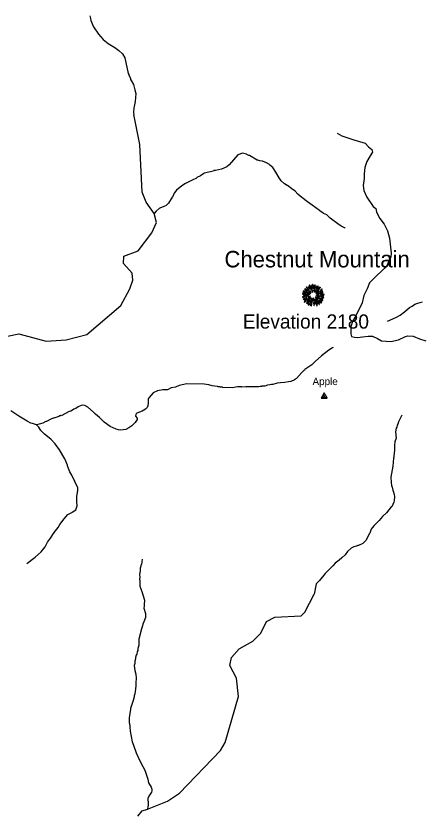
# Model space of a CAD drawing. Extents: x 1248089 to 1457196, y 820910 to 988753.
# Drawn here: x 1353986 to 1359371, y 928641 to 939269 of the extents above; entities that cross this region are included whole.
import ezdxf

# ---------------------------------------------------------------- set-up
doc = ezdxf.new("R2010")
doc.units = 0
for name, color, linetype in [('Exist Geographical Mountain Summit CELL', 7, 'Continuous'), ('Exist Geographical Mountain Summit Elevation Number Label', 7, 'Continuous'), ('Exist Geographical Mountain Summit Label', 7, 'Continuous'), ('Exist Hydrographic Creek Single Shore', 7, 'Continuous'), ('Exist Hydrographic Misc Water Feature', 7, 'Continuous'), ('Exist Road Non-System Type 51', 7, 'Continuous'), ('Exist Survey Geodetic Marker CELL', 7, 'Continuous'), ('Exist Survey Geodetic Marker Label', 7, 'Continuous')]:
    doc.layers.add(name, color=color, linetype=linetype)

msp = doc.modelspace()

# ---------------------------------------------------------------- linework, layer by layer
at = {"layer": 'Exist Geographical Mountain Summit CELL'}
for points in [[(1357855, 935654), (1357891, 935617), (1357894, 935619), (1357859, 935659)], [(1357882, 935656), (1357898, 935634), (1357900, 935635), (1357886, 935660)], [(1357893, 935678), (1357920, 935611), (1357922, 935612), (1357898, 935680)], [(1357927, 935626), (1357930, 935626), (1357921, 935674), (1357916, 935673)], [(1357932, 935687), (1357936, 935635), (1357939, 935635), (1357938, 935688)], [(1357948, 935633), (1357952, 935633), (1357955, 935680), (1357950, 935680)], [(1357960, 935604), (1357975, 935682), (1357969, 935683), (1357957, 935605)], [(1357963, 935583), (1357966, 935581), (1358015, 935666), (1358009, 935669)], [(1357978, 935640), (1357981, 935639), (1357990, 935666), (1357986, 935667)], [(1358022, 935656), (1358001, 935622), (1358004, 935621), (1358026, 935652)], [(1357806, 935559), (1357878, 935552), (1357878, 935555), (1357806, 935564)], [(1357809, 935580), (1357850, 935571), (1357851, 935574), (1357810, 935585)], [(1357812, 935600), (1357834, 935591), (1357835, 935594), (1357813, 935605)], [(1357833, 935611), (1357859, 935594), (1357861, 935597), (1357836, 935615)], [(1357835, 935630), (1357874, 935599), (1357876, 935601), (1357838, 935634)], [(1357850, 935583), (1357881, 935571), (1357882, 935573), (1357852, 935587)], [(1357863, 935627), (1357896, 935598), (1357898, 935600), (1357866, 935632)], [(1357886, 935588), (1357912, 935569), (1357914, 935572), (1357889, 935591)], [(1357887, 935558), (1357904, 935556), (1357904, 935558), (1357888, 935563)], [(1357906, 935601), (1357920, 935585), (1357922, 935587), (1357909, 935604)], [(1357937, 935614), (1357939, 935584), (1357941, 935585), (1357941, 935614)], [(1357981, 935564), (1357983, 935562), (1358031, 935598), (1358028, 935602)], [(1357984, 935584), (1357986, 935582), (1358042, 935646), (1358038, 935651)], [(1357997, 935549), (1357997, 935546), (1358027, 935546), (1358028, 935551)], [(1357998, 935561), (1357999, 935559), (1358077, 935588), (1358075, 935592)], [(1358040, 935547), (1358093, 935551), (1358093, 935555), (1358041, 935551)], [(1358042, 935589), (1358070, 935604), (1358067, 935609), (1358041, 935592)], [(1358042, 935612), (1358044, 935610), (1358067, 935626), (1358063, 935630)], [(1358044, 935561), (1358081, 935568), (1358079, 935573), (1358042, 935563)], [(1357805, 935522), (1357806, 935517), (1357842, 935527), (1357840, 935530)], [(1357814, 935494), (1357817, 935489), (1357862, 935509), (1357861, 935514)], [(1357818, 935542), (1357848, 935543), (1357848, 935547), (1357817, 935547)], [(1357826, 935457), (1357829, 935453), (1357857, 935474), (1357854, 935478)], [(1357832, 935478), (1357861, 935495), (1357859, 935498), (1357830, 935483)], [(1357851, 935533), (1357852, 935528), (1357885, 935537), (1357884, 935540)], [(1357857, 935438), (1357860, 935435), (1357900, 935483), (1357897, 935485)], [(1357868, 935487), (1357871, 935484), (1357906, 935512), (1357904, 935515)], [(1357872, 935469), (1357891, 935487), (1357888, 935489), (1357868, 935472)], [(1357897, 935469), (1357872, 935430), (1357875, 935427), (1357901, 935467)], [(1357878, 935519), (1357880, 935514), (1357909, 935529), (1357908, 935533)], [(1357900, 935448), (1357904, 935446), (1357931, 935504), (1357928, 935505)], [(1357907, 935497), (1357910, 935494), (1357920, 935510), (1357918, 935512)], [(1357912, 935412), (1357924, 935455), (1357920, 935455), (1357907, 935413)], [(1357921, 935402), (1357926, 935401), (1357939, 935490), (1357936, 935491)], [(1357947, 935506), (1357951, 935469), (1357955, 935469), (1357950, 935507)], [(1357953, 935448), (1357957, 935405), (1357961, 935406), (1357957, 935448)], [(1357963, 935497), (1357972, 935467), (1357976, 935469), (1357965, 935498)], [(1357973, 935431), (1357967, 935461), (1357964, 935461), (1357968, 935430)], [(1357971, 935518), (1358010, 935482), (1358012, 935487), (1357973, 935520)], [(1357977, 935495), (1358028, 935420), (1358031, 935423), (1357980, 935496)], [(1357977, 935452), (1357995, 935402), (1357999, 935404), (1357980, 935453)], [(1357982, 935535), (1358043, 935523), (1358044, 935527), (1357983, 935538)], [(1357988, 935458), (1358004, 935429), (1358008, 935431), (1357992, 935459)], [(1357996, 935515), (1358074, 935477), (1358076, 935482), (1357998, 935518)], [(1358010, 935469), (1358040, 935440), (1358043, 935443), (1358012, 935472)], [(1358026, 935470), (1358057, 935444), (1358060, 935448), (1358028, 935473)], [(1358035, 935481), (1358061, 935468), (1358063, 935472), (1358038, 935485)], [(1358050, 935505), (1358071, 935497), (1358073, 935501), (1358051, 935508)], [(1358055, 935535), (1358082, 935533), (1358082, 935538), (1358055, 935539)], [(1358059, 935518), (1358087, 935511), (1358088, 935517), (1358060, 935523)], [(1357882, 935410), (1357886, 935408), (1357897, 935432), (1357894, 935434)]]:
    msp.add_lwpolyline(points, close=True, dxfattribs=at)
at = {"layer": 'Exist Hydrographic Creek Single Shore'}
msp.add_lwpolyline([(1355608, 928601), (1355668, 928672), (1355740, 928694), (1356005, 928800), (1356165, 928905), (1356712, 929475), (1356772, 929582), (1356953, 930196), (1356925, 930439), (1356837, 930609), (1356856, 930717), (1356958, 930829), (1357144, 930934), (1357247, 931040), (1357325, 931196), (1357435, 931253), (1357785, 931269), (1357836, 931321), (1357958, 931558)], dxfattribs=at)
at = {"layer": 'Exist Hydrographic Misc Water Feature'}
for points in [[(1354968, 939270), (1354979, 939234), (1354982, 939210), (1355019, 939123), (1355085, 939024), (1355149, 938956), (1355216, 938902), (1355302, 938849), (1355358, 938809), (1355404, 938762), (1355435, 938712), (1355483, 938503), (1355491, 938486), (1355490, 938478), (1355510, 938438), (1355513, 938422), (1355521, 938410), (1355552, 938355), (1355571, 938285), (1355581, 938233), (1355574, 938129), (1355561, 938061), (1355557, 938045), (1355552, 937981), (1355555, 937954)], [(1353738, 934971), (1354023, 935031), (1354388, 934932), (1354655, 934950), (1354932, 935020), (1355382, 935408), (1355504, 935632), (1355541, 935746), (1355534, 935838), (1355419, 935969), (1355423, 936067), (1355616, 936139), (1355796, 936375), (1355857, 936515), (1355828, 936637), (1355722, 936787), (1355666, 936919), (1355638, 937556), (1355555, 937954)], [(1358374, 936442), (1358366, 936442), (1358327, 936461), (1358295, 936482), (1358173, 936571), (1358130, 936617), (1358082, 936637), (1358080, 936641), (1358035, 936670), (1358031, 936676), (1357933, 936748), (1357870, 936789), (1357795, 936847), (1357744, 936892), (1357705, 936933), (1357662, 936962), (1357606, 937007), (1357598, 937007), (1357563, 937030), (1357522, 937069), (1357493, 937110), (1357448, 937187), (1357408, 937246), (1357368, 937280), (1357366, 937286), (1357325, 937312), (1357273, 937331), (1357234, 937335), (1357210, 937348), (1357202, 937348), (1357099, 937407), (1357091, 937407), (1357061, 937421), (1357060, 937427), (1357004, 937441), (1356943, 937418), (1356826, 937285), (1356796, 937259), (1356723, 937227), (1356643, 937209), (1356621, 937207), (1356619, 937201), (1356494, 937172), (1356491, 937168), (1356443, 937137), (1356395, 937114), (1356391, 937108), (1356334, 937078), (1356245, 937036), (1356211, 937014), (1356174, 936987), (1356125, 936944), (1356092, 936905), (1356071, 936854), (1356066, 936851), (1356019, 936771), (1355989, 936743), (1355948, 936724), (1355910, 936711), (1355894, 936702), (1355853, 936667), (1355828, 936637)], [(1358935, 935198), (1359048, 935249), (1359105, 935280), (1359162, 935323), (1359231, 935383), (1359267, 935398), (1359300, 935425), (1359340, 935440), (1359405, 935455)], [(1358212, 934850), (1358205, 934842), (1358157, 934811), (1358059, 934737), (1357974, 934661), (1357930, 934616), (1357835, 934554), (1357833, 934548), (1357823, 934543), (1357790, 934511), (1357723, 934435), (1357698, 934418), (1357650, 934395), (1357618, 934391), (1357569, 934380), (1357511, 934377), (1357465, 934371), (1357409, 934356), (1357393, 934356), (1357369, 934349), (1357337, 934346), (1357304, 934334), (1357264, 934331), (1357256, 934327), (1357238, 934328), (1357224, 934324), (1357168, 934325), (1357152, 934322), (1357048, 934326), (1356996, 934321), (1356990, 934323), (1356936, 934323), (1356872, 934312), (1356744, 934315), (1356736, 934319), (1356712, 934320), (1356704, 934324), (1356680, 934324), (1356672, 934329), (1356600, 934336), (1356557, 934351), (1356493, 934361), (1356263, 934362), (1356160, 934340), (1356112, 934321), (1356056, 934310), (1356007, 934283), (1355967, 934284)], [(1355967, 934284), (1355944, 934285), (1355873, 934272), (1355816, 934244), (1355759, 934181), (1355749, 934165), (1355747, 934093), (1355743, 934085), (1355743, 934069), (1355732, 934050), (1355710, 934028), (1355669, 933999), (1355598, 933971), (1355588, 933965), (1355582, 933957), (1355580, 933933), (1355599, 933905), (1355599, 933889), (1355576, 933849), (1355529, 933804), (1355488, 933775), (1355448, 933756), (1355416, 933749), (1355384, 933748), (1355352, 933750), (1355320, 933759), (1355241, 933797), (1355162, 933853), (1355099, 933914), (1355044, 933959), (1355021, 933984), (1354942, 934053), (1354903, 934076), (1354879, 934081), (1354855, 934077), (1354814, 934058), (1354782, 934035), (1354758, 934024), (1354741, 934012), (1354717, 934000), (1354697, 933995), (1354588, 933939), (1354580, 933940), (1354555, 933928), (1354491, 933906), (1354483, 933906), (1354451, 933893), (1354394, 933860), (1354386, 933860), (1354346, 933841), (1354297, 933824), (1354258, 933815)], [(1354258, 933815), (1354205, 933836), (1354182, 933841), (1354134, 933866), (1354024, 933932), (1353917, 934006)], [(1359126, 933946), (1359082, 933859), (1359073, 933827), (1359065, 933811), (1359060, 933787), (1359052, 933771), (1359043, 933723), (1359051, 933640), (1359036, 933592), (1359031, 933544), (1359032, 933508), (1359029, 933460), (1359025, 933452), (1359020, 933388), (1359015, 933372), (1359009, 933268), (1358982, 933121), (1358985, 933050), (1358991, 933007), (1358999, 932985), (1359006, 932944), (1359018, 932920), (1359025, 932888), (1359028, 932860), (1359027, 932804), (1359023, 932788), (1358993, 932725), (1358988, 932722), (1358923, 932642), (1358872, 932595), (1358827, 932541), (1358758, 932474), (1358731, 932443), (1358721, 932427), (1358702, 932371), (1358696, 932369), (1358647, 932273), (1358607, 932233), (1358550, 932207), (1358542, 932207), (1358526, 932199), (1358518, 932200), (1358490, 932190), (1358453, 932173), (1358406, 932130), (1358371, 932083), (1358328, 932043), (1358294, 932013), (1358240, 931975), (1358210, 931938), (1358108, 931837), (1358032, 931742), (1357987, 931699), (1357958, 931558)], [(1354129, 931970), (1354243, 932054), (1354322, 932126), (1354374, 932190), (1354407, 932252), (1354448, 932306), (1354494, 932380), (1354547, 932449), (1354572, 932490), (1354626, 932563), (1354679, 932622), (1354732, 932648), (1354735, 932654), (1354782, 932686), (1354802, 932739), (1354799, 932795), (1354795, 932803), (1354797, 932875), (1354801, 932883), (1354801, 932899), (1354805, 932907), (1354806, 932925), (1354810, 932939), (1354811, 932975), (1354730, 933148), (1354705, 933189), (1354684, 933237), (1354673, 933270), (1354673, 933278), (1354635, 933366), (1354567, 933485), (1354508, 933565), (1354449, 933625), (1354364, 933692), (1354319, 933742), (1354290, 933784), (1354258, 933815)], [(1355668, 932027), (1355657, 931956), (1355652, 931948), (1355652, 931932), (1355643, 931908), (1355639, 931876), (1355638, 931844), (1355634, 931820), (1355635, 931784), (1355632, 931754), (1355636, 931740), (1355638, 931668), (1355661, 931593), (1355683, 931539), (1355698, 931479), (1355693, 931423), (1355696, 931399), (1355692, 931375), (1355714, 931303), (1355713, 931247), (1355692, 931191), (1355675, 931159), (1355671, 931136), (1355654, 931084), (1355655, 931079), (1355625, 930961), (1355621, 930881), (1355613, 930849), (1355612, 930833), (1355608, 930825), (1355608, 930809), (1355599, 930793), (1355595, 930761), (1355586, 930746), (1355578, 930714), (1355577, 930698), (1355569, 930666), (1355568, 930634), (1355563, 930610), (1355570, 930542), (1355585, 930494), (1355588, 930438), (1355582, 930378), (1355584, 930342), (1355580, 930294), (1355571, 930230), (1355562, 930206), (1355562, 930190), (1355549, 930143), (1355511, 930035), (1355512, 930028), (1355494, 929912), (1355495, 929850), (1355499, 929836), (1355498, 929820), (1355502, 929812), (1355502, 929796), (1355505, 929788), (1355508, 929733), (1355534, 929591), (1355552, 929547), (1355586, 929442), (1355636, 929337), (1355678, 929264), (1355701, 929215), (1355742, 929094), (1355753, 929042), (1355788, 928985), (1355795, 928961), (1355795, 928937), (1355791, 928921), (1355757, 928866), (1355745, 928834), (1355744, 928810), (1355748, 928794), (1355747, 928738), (1355742, 928730), (1355740, 928694)]]:
    msp.add_lwpolyline(points, dxfattribs=at)
at = {"layer": 'Exist Road Non-System Type 51'}
for points in [[(1358268, 937708), (1358327, 937671), (1358487, 937616), (1358638, 937573), (1358685, 937523), (1358728, 937489), (1358737, 937452), (1358706, 937403), (1358660, 937326), (1358635, 937248), (1358626, 937165), (1358626, 937100), (1358614, 937007), (1358620, 936943), (1358663, 936853), (1358746, 936726), (1358780, 936701), (1358789, 936652), (1358835, 936568), (1358893, 936492), (1358938, 936403), (1358965, 936306), (1358973, 936225), (1358986, 936108), (1358982, 936056), (1358923, 935929), (1358862, 935870), (1358792, 935802), (1358698, 935709), (1358667, 935629), (1358622, 935543), (1358601, 935444), (1358514, 935271), (1358471, 935196), (1358447, 935122), (1358450, 935029), (1358459, 934995)], [(1358459, 934995), (1358499, 934986), (1358542, 934983), (1358604, 934992), (1358681, 935001), (1358737, 934998), (1358805, 934967), (1358857, 934939), (1358981, 934927), (1359085, 934952), (1359175, 934995), (1359209, 935004), (1359277, 935001), (1359363, 934964), (1359446, 934936)]]:
    msp.add_lwpolyline(points, dxfattribs=at)
at = {"layer": 'Exist Survey Geodetic Marker CELL'}
for points in [[(1358135, 934174), (1358094, 934243), (1358053, 934174)], [(1358127, 934178), (1358061, 934178), (1358094, 934234)], [(1358098, 934192), (1358098, 934201), (1358090, 934201), (1358090, 934192)]]:
    msp.add_lwpolyline(points, close=True, dxfattribs=at)

# ---------------------------------------------------------------- texts
at = {"layer": 'Exist Geographical Mountain Summit Elevation Number Label'}
msp.add_text('Elevation 2180', height=190, dxfattribs=at).set_placement((1357009, 935100))
at = {"layer": 'Exist Geographical Mountain Summit Label'}
msp.add_text('Chestnut Mountain', height=220, dxfattribs=at).set_placement((1356764, 935916))
at = {"layer": 'Exist Survey Geodetic Marker Label'}
msp.add_text('Apple', height=98.4, dxfattribs=at).set_placement((1357938, 934347))

doc.saveas('drawing.dxf')
